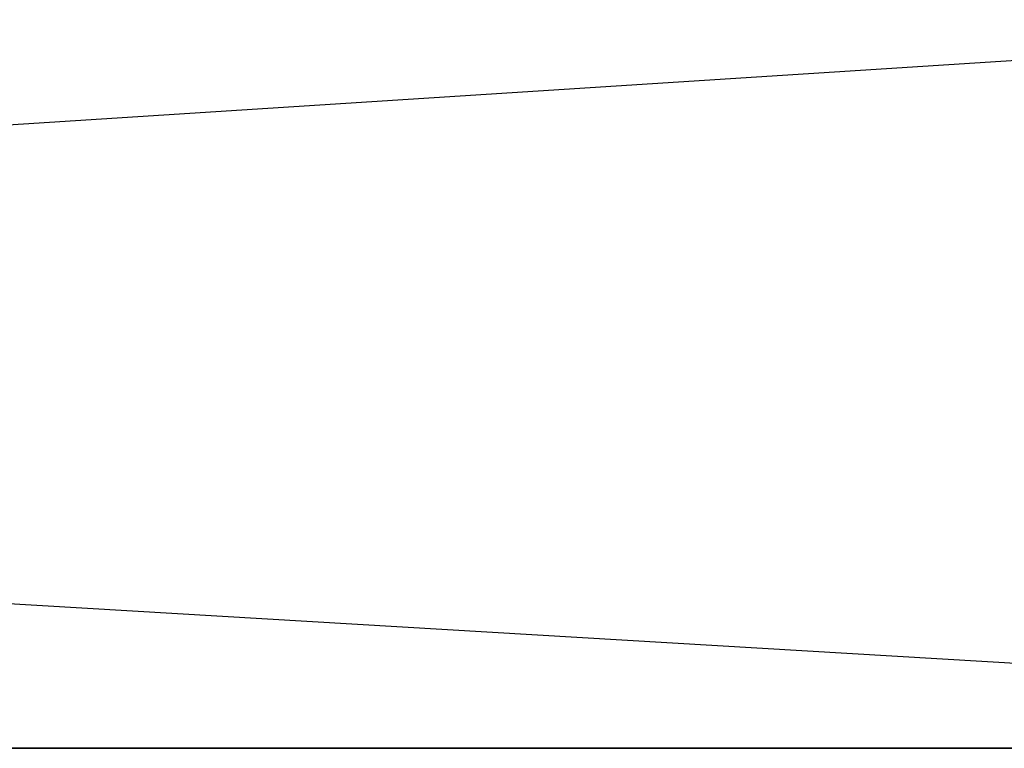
# Model space of a CAD drawing. Header units: centimetres. Extents: x 0.1 to 26.3, y 0 to 13.2.
# Tile 641 of 656: x 3.38686 to 3.38951, y 13.24073 to 13.24269. Entities that reach past the tile are written whole.
import ezdxf

# ---------------------------------------------------------------- set-up
doc = ezdxf.new("R2010")
doc.units = ezdxf.units.CM
doc.header["$LTSCALE"] = 2.54
doc.layers.get('0').update_dxf_attribs({"true_color": 0xff5454})

# ---------------------------------------------------------------- blocks, each defined once
blk = doc.blocks.new('Pojemnik na r_czniki papierowe CRESTO.STL')
at = {"color": 0}
for p, q in [((3.3595726, 13.2427338, 29.2914734), (3.3933975, 13.2407333, 29.276825)), ((3.3595726, 13.2427338, 18.9914749), (3.3933975, 13.2407333, 18.976825)), ((3.3919693, 13.2427338, 28.425647), (3.3608116, 13.2407333, 28.4059509)), ((3.3919693, 13.2427338, 18.125647), (3.3608116, 13.2407333, 18.1059525)), ((3.3933975, 13.2407333, 29.276825), (3.3608116, 13.2407333, 29.2940491)), ((3.3608116, 13.2407333, 28.4059509), (3.3933975, 13.2407333, 28.423175)), ((3.3933975, 13.2407333, 18.976825), (3.3608116, 13.2407333, 18.9940475)), ((3.3608116, 13.2407333, 18.1059525), (3.3933975, 13.2407333, 18.123175))]:
    blk.add_line(p, q, dxfattribs=at)

msp = doc.modelspace()

# ---------------------------------------------------------------- block references
at = {"color": 0}
msp.add_blockref('Pojemnik na r_czniki papierowe CRESTO.STL', (0, 0), dxfattribs=at)

doc.saveas('drawing.dxf')
